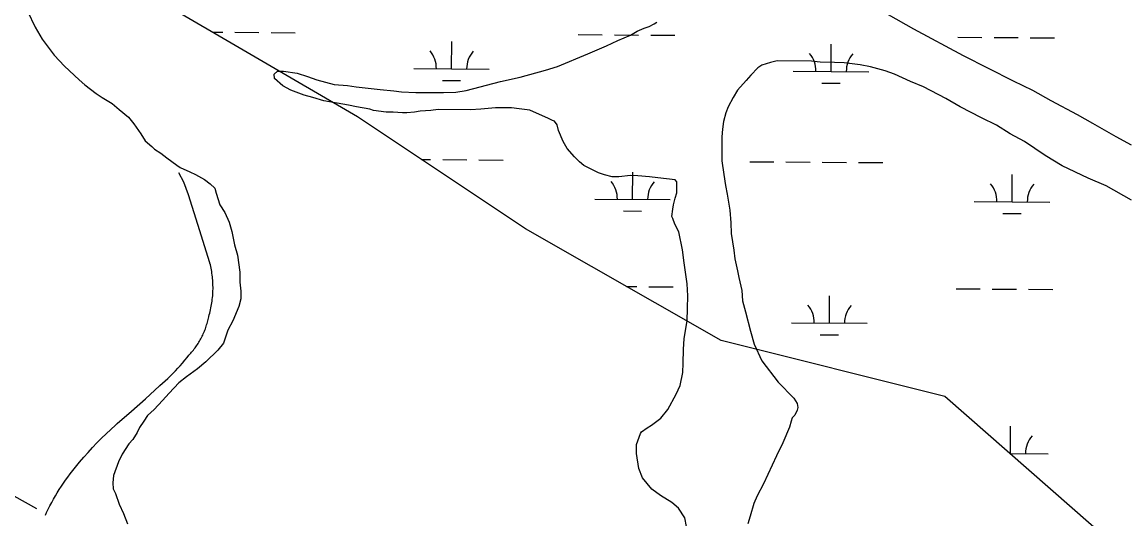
# Model space of a CAD drawing. Extents: x 3172231 to 3210228, y 940198 to 965780.
# Drawn here: x 3199464 to 3200922, y 946759 to 947416 of the extents above; entities that cross this region are included whole.
import ezdxf

# ---------------------------------------------------------------- set-up
doc = ezdxf.new("R2010")
doc.units = 0
for name, color, linetype in [('V-ROAD-CNTR', 7, 'Continuous'), ('V-SITE-VEGE', 7, 'Continuous'), ('V-WETL-SWMP', 7, 'Continuous')]:
    doc.layers.add(name, color=color, linetype=linetype)

msp = doc.modelspace()

# ---------------------------------------------------------------- linework, layer by layer
at = {"layer": 'V-ROAD-CNTR'}
for points in [[(3199483.06, 946772.332), (3199385.543, 946826.658), (3199228.76, 946915.512), (3199137.681, 946968.473), (3199035.521, 947022.836), (3198993.054, 947041.6), (3198943.959, 947059.703), (3198921.535, 947069.68), (3198896.532, 947083.87), (3198871.825, 947098.763), (3198852.553, 947111.959), (3198838.687, 947122.471), (3198801.475, 947157.702), (3198783.908, 947177.762), (3198773.232, 947193.144), (3198766.576, 947205.771), (3198757.997, 947224.352), (3198750.087, 947245.362), (3198742.773, 947270.18), (3198731.993, 947320.136), (3198717.416, 947401.442), (3198706.519, 947464.724), (3198700.712, 947492.665), (3198695.302, 947515.267)], [(3199711.77, 947097.808), (3199696.006, 947148.4), (3199683.704, 947187.789), (3199677.199, 947204.175), (3199670.558, 947216.678)], [(3199715.399, 947076.958), (3199715.167, 947079.253), (3199714.895, 947081.543), (3199714.581, 947083.829), (3199714.229, 947086.106), (3199713.838, 947088.379), (3199713.406, 947090.644), (3199712.935, 947092.903), (3199712.425, 947095.152), (3199711.876, 947097.39), (3199711.77, 947097.808)], [(3199494.409, 946764.003), (3199495.974, 946767.4), (3199498.141, 946771.894), (3199500.385, 946776.348), (3199502.708, 946780.764), (3199505.106, 946785.138), (3199507.58, 946789.468), (3199510.13, 946793.756), (3199512.753, 946797.997), (3199515.452, 946802.194), (3199518.221, 946806.343), (3199521.064, 946810.441), (3199523.978, 946814.49), (3199526.962, 946818.488), (3199528.887, 946820.992), (3199534.208, 946827.663), (3199539.645, 946834.237), (3199545.195, 946840.717), (3199550.858, 946847.096), (3199556.632, 946853.379), (3199562.513, 946859.558), (3199568.502, 946865.635), (3199574.595, 946871.605), (3199580.792, 946877.47), (3199587.089, 946883.225), (3199589.391, 946885.277), (3199589.391, 946885.277), (3199608.249, 946901.487), (3199626.821, 946918.02), (3199645.103, 946934.873), (3199645.611, 946935.351), (3199645.611, 946935.351), (3199649.181, 946938.431), (3199652.695, 946941.575), (3199656.152, 946944.778), (3199659.556, 946948.042), (3199662.9, 946951.364), (3199666.187, 946954.745), (3199669.415, 946958.182), (3199672.581, 946961.676), (3199675.686, 946965.223), (3199678.729, 946968.823), (3199681.709, 946972.479), (3199684.093, 946975.498), (3199685.318, 946976.821), (3199686.522, 946978.166), (3199687.701, 946979.532), (3199688.857, 946980.919), (3199689.987, 946982.324), (3199691.093, 946983.749), (3199692.174, 946985.193), (3199693.231, 946986.657), (3199694.261, 946988.138), (3199695.265, 946989.637), (3199696.244, 946991.155), (3199697.194, 946992.686), (3199698.12, 946994.237), (3199699.017, 946995.801), (3199699.887, 946997.383), (3199700.729, 946998.98), (3199701.542, 947000.59), (3199702.328, 947002.214), (3199703.086, 947003.852), (3199703.815, 947005.503), (3199704.516, 947007.166), (3199705.185, 947008.841), (3199705.826, 947010.527), (3199706.439, 947012.224), (3199707.02, 947013.932), (3199707.573, 947015.651), (3199708.095, 947017.377), (3199708.587, 947019.114), (3199709.05, 947020.859), (3199709.48, 947022.61), (3199709.881, 947024.369), (3199710.25, 947026.136), (3199710.379, 947026.784), (3199711.022, 947028.997), (3199711.626, 947031.224), (3199712.193, 947033.46), (3199712.72, 947035.705), (3199713.207, 947037.957), (3199713.656, 947040.221), (3199714.065, 947042.49), (3199714.434, 947044.767), (3199714.764, 947047.049), (3199715.055, 947049.336), (3199715.304, 947051.63), (3199715.513, 947053.926), (3199715.683, 947056.226), (3199715.812, 947058.528), (3199715.9, 947060.834), (3199715.95, 947063.138), (3199715.958, 947065.444), (3199715.927, 947067.75), (3199715.855, 947070.056), (3199715.743, 947072.36), (3199715.591, 947074.66), (3199715.399, 947076.958)]]:
    msp.add_lwpolyline(points, dxfattribs=at)
at = {"layer": 'V-SITE-VEGE'}
for p, q in [((3199470.917, 947430.383), (3199480.937, 947409.352)), ((3200608.785, 947426.023), (3200641.965, 947407.046)), ((3199480.937, 947409.352), (3199490.26, 947393.392)), ((3200276.637, 947403.847), (3200286.062, 947408.138)), ((3200286.062, 947408.138), (3200292.584, 947410.276)), ((3200292.584, 947410.276), (3200299.113, 947413.858)), ((3200299.113, 947413.858), (3200302.74, 947416.01)), ((3200641.965, 947407.046), (3200707.614, 947371.986)), ((3199490.26, 947393.392), (3199506.066, 947372.332)), ((3200236.029, 947384.52), (3200251.256, 947391.678)), ((3200251.256, 947391.678), (3200267.931, 947398.825)), ((3200267.931, 947398.825), (3200276.637, 947403.847)), ((3200211.377, 947373.797), (3200236.029, 947384.52)), ((3199506.066, 947372.332), (3199519.737, 947357.794)), ((3200171.509, 947357.362), (3200211.377, 947373.797)), ((3200452.933, 947362.439), (3200441.339, 947358.877)), ((3200461.622, 947364.562), (3200452.933, 947362.439)), ((3200507.196, 947364.329), (3200461.622, 947364.562)), ((3200518.761, 947362.826), (3200507.196, 947364.329)), ((3200537.572, 947362.727), (3200518.761, 947362.826)), ((3200550.587, 947361.939), (3200537.572, 947362.727)), ((3200571.555, 947359.661), (3200550.587, 947361.939)), ((3200707.614, 947371.986), (3200773.993, 947338.37)), ((3199519.737, 947357.794), (3199539.176, 947339.609)), ((3199796.737, 947346.976), (3199801.101, 947351.295)), ((3199797.433, 947341.186), (3199796.737, 947346.976)), ((3199801.101, 947351.295), (3199809.06, 947351.252)), ((3199809.06, 947351.252), (3199827.129, 947348.268)), ((3199827.129, 947348.268), (3199840.851, 947343.857)), ((3200122.244, 947343.144), (3200155.567, 947352.379)), ((3200155.567, 947352.379), (3200171.509, 947357.362)), ((3200426.806, 947345.932), (3200420.982, 947338.727)), ((3200436.258, 947355.287), (3200426.806, 947345.932)), ((3200441.339, 947358.877), (3200436.258, 947355.287)), ((3200585.283, 947356.698), (3200571.555, 947359.661)), ((3200604.788, 947351.535), (3200585.283, 947356.698)), ((3200617.063, 947347.132), (3200604.788, 947351.535)), ((3200637.994, 947337.621), (3200617.063, 947347.132)), ((3199539.176, 947339.609), (3199546.375, 947333.062)), ((3199546.375, 947333.062), (3199561.508, 947321.413)), ((3199808.237, 947331.727), (3199797.433, 947341.186)), ((3199819.056, 947325.886), (3199808.237, 947331.727)), ((3199840.851, 947343.857), (3199853.127, 947339.456)), ((3199853.127, 947339.456), (3199876.244, 947333.549)), ((3199876.244, 947333.549), (3199893.597, 947332.015)), ((3199893.597, 947332.015), (3199905.164, 947330.508)), ((3200050.539, 947325.427), (3200096.173, 947337.492)), ((3200096.173, 947337.492), (3200122.244, 947343.144)), ((3200420.982, 947338.727), (3200409.341, 947325.767)), ((3200655.318, 947330.297), (3200637.994, 947337.621)), ((3200773.993, 947338.37), (3200799.249, 947325.945)), ((3199561.508, 947321.413), (3199569.44, 947316.307)), ((3199836.384, 947319.285), (3199819.056, 947325.886)), ((3199847.943, 947316.336), (3199836.384, 947319.285)), ((3199905.164, 947330.508), (3199936.974, 947326.73)), ((3199936.974, 947326.73), (3199955.051, 947325.189)), ((3199955.051, 947325.189), (3199965.171, 947323.692)), ((3199965.171, 947323.692), (3199983.973, 947322.873)), ((3199983.973, 947322.873), (3200020.866, 947322.685)), ((3200020.866, 947322.685), (3200036.783, 947323.328)), ((3200036.783, 947323.328), (3200050.539, 947325.427)), ((3200409.341, 947325.767), (3200403.506, 947316.391)), ((3200684.897, 947314.956), (3200655.318, 947330.297)), ((3200799.249, 947325.945), (3200823.772, 947312.076)), ((3199569.44, 947316.307), (3199582.42, 947308.281)), ((3199582.42, 947308.281), (3199591.783, 947300.28)), ((3199862.39, 947311.918), (3199847.943, 947316.336)), ((3199894.912, 947305.967), (3199862.39, 947311.918)), ((3199905.752, 947303.741), (3199894.912, 947305.967)), ((3199923.097, 947300.759), (3199905.752, 947303.741)), ((3200089.488, 947302.803), (3200069.944, 947300.732)), ((3200110.464, 947302.696), (3200089.488, 947302.803)), ((3200120.583, 947301.197), (3200110.464, 947302.696)), ((3200396.934, 947304.128), (3200393.999, 947296.186)), ((3200403.506, 947316.391), (3200396.934, 947304.128)), ((3200703.651, 947304.009), (3200684.897, 947314.956)), ((3200731.786, 947289.399), (3200703.651, 947304.009)), ((3200823.772, 947312.076), (3200858.404, 947293.814)), ((3199591.783, 947300.28), (3199604.028, 947290.089)), ((3199604.028, 947290.089), (3199611.219, 947281.373)), ((3199928.153, 947299.286), (3199923.097, 947300.759)), ((3199944.781, 947297.032), (3199928.153, 947299.286)), ((3199954.183, 947296.982), (3199944.781, 947297.032)), ((3199966.475, 947296.198), (3199954.183, 947296.982)), ((3199972.265, 947296.167), (3199966.475, 947296.198)), ((3199982.394, 947296.839), (3199972.265, 947296.167)), ((3199989.636, 947298.248), (3199982.394, 947296.839)), ((3200004.107, 947298.897), (3199989.636, 947298.248)), ((3200013.518, 947300.296), (3200004.107, 947298.897)), ((3200056.196, 947300.079), (3200013.518, 947300.296)), ((3200069.944, 947300.732), (3200056.196, 947300.079)), ((3200135.044, 947299.678), (3200120.583, 947301.197)), ((3200159.583, 947288.7), (3200135.044, 947299.678)), ((3200164.632, 947285.782), (3200159.583, 947288.7)), ((3200393.999, 947296.186), (3200391.046, 947284.627)), ((3200751.994, 947279.89), (3200731.786, 947289.399)), ((3200858.404, 947293.814), (3200878.597, 947282.138)), ((3199611.219, 947281.373), (3199620.556, 947268.302)), ((3200167.521, 947285.043), (3200164.632, 947285.782)), ((3200171.113, 947279.961), (3200167.521, 947285.043)), ((3200172.522, 947272.72), (3200171.113, 947279.961)), ((3200389.549, 947274.506), (3200388.773, 947264.382)), ((3200391.046, 947284.627), (3200389.549, 947274.506)), ((3200770.018, 947268.224), (3200751.994, 947279.89)), ((3200878.597, 947282.138), (3200909.614, 947264.618)), ((3199620.556, 947268.302), (3199626.294, 947258.871)), ((3199626.294, 947258.871), (3199634.937, 947251.593)), ((3200178.959, 947258.22), (3200172.522, 947272.72)), ((3200388.773, 947264.382), (3200388.611, 947232.554)), ((3200788.776, 947258.001), (3200770.018, 947268.224)), ((3200909.614, 947264.618), (3200929.813, 947253.663)), ((3199634.937, 947251.593), (3199638.535, 947247.957)), ((3199638.535, 947247.957), (3199647.19, 947242.85)), ((3200183.975, 947248.789), (3200178.959, 947258.22)), ((3200194.047, 947237.887), (3200183.975, 947248.789)), ((3200816.17, 947239.778), (3200788.776, 947258.001)), ((3199647.19, 947242.85), (3199655.114, 947236.298)), ((3199655.114, 947236.298), (3199668.088, 947226.826)), ((3200200.525, 947231.344), (3200194.047, 947237.887)), ((3200206.286, 947226.251), (3200200.525, 947231.344)), ((3200388.611, 947232.554), (3200391.413, 947214.454)), ((3200838.526, 947225.917), (3200816.17, 947239.778)), ((3199668.088, 947226.826), (3199672.411, 947223.912)), ((3199672.411, 947223.912), (3199685.404, 947218.059)), ((3199685.404, 947218.059), (3199692.619, 947214.405)), ((3200214.224, 947222.595), (3200206.286, 947226.251)), ((3200225.768, 947216.748), (3200214.224, 947222.595)), ((3200233.711, 947213.813), (3200225.768, 947216.748)), ((3200873.166, 947209.828), (3200838.526, 947225.917)), ((3199692.619, 947214.405), (3199704.882, 947207.831)), ((3199704.882, 947207.831), (3199712.087, 947202.008)), ((3199712.087, 947202.008), (3199718.569, 947196.186)), ((3200243.826, 947211.591), (3200233.711, 947213.813)), ((3200252.507, 947211.548), (3200243.826, 947211.591)), ((3200267.705, 947212.918), (3200252.507, 947211.548)), ((3200277.833, 947212.865), (3200267.705, 947212.918)), ((3200293.014, 947211.341), (3200277.833, 947212.865)), ((3200303.859, 947209.84), (3200293.014, 947211.341)), ((3200326.995, 947207.55), (3200303.859, 947209.84)), ((3200329.151, 947204.646), (3200326.995, 947207.55)), ((3200329.078, 947190.177), (3200329.151, 947204.646)), ((3200391.413, 947214.454), (3200393.506, 947199.977)), ((3200896.984, 947199.577), (3200873.166, 947209.828)), ((3199718.569, 947196.186), (3199719.982, 947189.669)), ((3199719.982, 947189.669), (3199724.967, 947174.453)), ((3200326.87, 947182.956), (3200329.078, 947190.177)), ((3200393.506, 947199.977), (3200395.619, 947188.391)), ((3200395.619, 947188.391), (3200397.723, 947175.36)), ((3200930.164, 947180.601), (3200896.984, 947199.577)), ((3199724.967, 947174.453), (3199731.426, 947164.292)), ((3200323.902, 947168.503), (3200324.654, 947174.287)), ((3200324.654, 947174.287), (3200326.87, 947182.956)), ((3200397.723, 947175.36), (3200399.13, 947167.395)), ((3199731.426, 947164.292), (3199737.146, 947151.243)), ((3200322.407, 947159.107), (3200323.902, 947168.503)), ((3200323.841, 947156.207), (3200322.407, 947159.107)), ((3200399.13, 947167.395), (3200400.491, 947150.751)), ((3199737.146, 947151.243), (3199740.702, 947138.928)), ((3200326.696, 947148.957), (3200323.841, 947156.207)), ((3200331.707, 947138.803), (3200326.696, 947148.957)), ((3200400.491, 947150.751), (3200401.141, 947136.28)), ((3199740.702, 947138.928), (3199744.228, 947121.545)), ((3200336.649, 947114.907), (3200331.707, 947138.803)), ((3200401.141, 947136.28), (3200404.647, 947114.561)), ((3199744.228, 947121.545), (3199748.498, 947107.782)), ((3200338.732, 947097.536), (3200336.649, 947114.907)), ((3200404.647, 947114.561), (3200406.033, 947102.979)), ((3199748.498, 947107.782), (3199751.278, 947085.342)), ((3200406.033, 947102.979), (3200409.57, 947087.046)), ((3199751.278, 947085.342), (3199751.212, 947072.321)), ((3200342.93, 947070.025), (3200338.732, 947097.536)), ((3200409.57, 947087.046), (3200410.973, 947078.358)), ((3199751.212, 947072.321), (3199752.596, 947060.016)), ((3200343.573, 947054.108), (3200342.93, 947070.025)), ((3200410.973, 947078.358), (3200415.225, 947060.977)), ((3199752.596, 947060.016), (3199752.543, 947049.889)), ((3200415.225, 947060.977), (3200415.876, 947047.229)), ((3199750.321, 947039.772), (3199742.268, 947021.006)), ((3199752.543, 947049.889), (3199750.321, 947039.772)), ((3200343.489, 947037.47), (3200343.573, 947054.108)), ((3200415.876, 947047.229), (3200420.144, 947032.737)), ((3200342.681, 947020.836), (3200343.489, 947037.47)), ((3200420.144, 947032.737), (3200426.526, 947007.387)), ((3199742.268, 947021.006), (3199735.694, 947008.743)), ((3200338.945, 946997.706), (3200342.681, 947020.836)), ((3199735.694, 947008.743), (3199729.823, 946991.411)), ((3200338.148, 946983.243), (3200338.945, 946997.706)), ((3200426.526, 947007.387), (3200431.5, 946989.999)), ((3199722.54, 946982.043), (3199706.547, 946966.935)), ((3199729.823, 946991.411), (3199722.54, 946982.043)), ((3200337.333, 946965.161), (3200338.148, 946983.243)), ((3200431.5, 946989.999), (3200441.517, 946968.248)), ((3199706.547, 946966.935), (3199695.65, 946957.586)), ((3200441.517, 946968.248), (3200463.072, 946939.926)), ((3199695.65, 946957.586), (3199681.125, 946946.809)), ((3200333.565, 946935.523), (3200337.27, 946952.865)), ((3200337.27, 946952.865), (3200337.333, 946965.161)), ((3199670.957, 946938.904), (3199657.866, 946925.227)), ((3199681.125, 946946.809), (3199670.957, 946938.904)), ((3200463.072, 946939.926), (3200483.943, 946918.842)), ((3199657.866, 946925.227), (3199649.14, 946915.868)), ((3200317.488, 946903.777), (3200328.443, 946923.974)), ((3200328.443, 946923.974), (3200333.565, 946935.523)), ((3199649.14, 946915.868), (3199638.226, 946903.625)), ((3200483.943, 946918.842), (3200488.246, 946911.586)), ((3200488.246, 946911.586), (3200488.945, 946906.519)), ((3199629.503, 946895.712), (3199624.404, 946888.505)), ((3199638.226, 946903.625), (3199629.503, 946895.712)), ((3200308.024, 946892.25), (3200317.488, 946903.777)), ((3200485.277, 946896.41), (3200481.641, 946892.812)), ((3200488.203, 946902.904), (3200485.277, 946896.41)), ((3200488.945, 946906.519), (3200488.203, 946902.904)), ((3199618.573, 946879.854), (3199615.647, 946873.358)), ((3199624.404, 946888.505), (3199618.573, 946879.854)), ((3200282.615, 946874.296), (3200289.875, 946879.321)), ((3200289.875, 946879.321), (3200295.681, 946882.91)), ((3200295.681, 946882.91), (3200308.024, 946892.25)), ((3200477.961, 946880.532), (3200469.173, 946859.597)), ((3200480.173, 946888.478), (3200477.961, 946880.532)), ((3200481.641, 946892.812), (3200480.173, 946888.478)), ((3199615.647, 946873.358), (3199609.812, 946863.984)), ((3200276.02, 946857.69), (3200281.157, 946872.133)), ((3200281.157, 946872.133), (3200282.615, 946874.296)), ((3199604.719, 946858.223), (3199595.967, 946844.524)), ((3199609.812, 946863.984), (3199604.719, 946858.223)), ((3200275.957, 946845.392), (3200276.02, 946857.69)), ((3200469.173, 946859.597), (3200461.129, 946842.275)), ((3199595.967, 946844.524), (3199590.852, 946834.421)), ((3200278.75, 946825.844), (3200275.957, 946845.392)), ((3200461.129, 946842.275), (3200443.579, 946805.475)), ((3199590.852, 946834.421), (3199584.249, 946816.37)), ((3200283.751, 946813.523), (3200278.75, 946825.844)), ((3199584.249, 946816.37), (3199583.479, 946806.968)), ((3199583.479, 946806.968), (3199584.161, 946799.009)), ((3200295.972, 946798.272), (3200283.751, 946813.523)), ((3199584.161, 946799.009), (3199587.022, 946792.484)), ((3199587.022, 946792.484), (3199592.015, 946778.716)), ((3200307.504, 946790.256), (3200295.972, 946798.272)), ((3200443.579, 946805.475), (3200435.541, 946789.601)), ((3199592.015, 946778.716), (3199597.739, 946766.389)), ((3200322.647, 946780.774), (3200307.504, 946790.256)), ((3200331.292, 946773.495), (3200322.647, 946780.774)), ((3200431.148, 946779.496), (3200426.001, 946762.884)), ((3200435.541, 946789.601), (3200431.148, 946779.496)), ((3199597.739, 946766.389), (3199602.732, 946752.618)), ((3200339.905, 946760.431), (3200331.292, 946773.495)), ((3200426.001, 946762.884), (3200423.054, 946752.771)), ((3200342.017, 946748.845), (3200339.905, 946760.431))]:
    msp.add_line(p, q, dxfattribs=at)
at = {"layer": 'V-WETL-SWMP'}
for p, q in [((3199907.179, 947290.661), (3199463.613, 947549.515)), ((3199715.204, 947402.693), (3199728.735, 947402.601)), ((3199744.735, 947402.492), (3199776.734, 947402.274)), ((3199792.734, 947402.165), (3199824.733, 947401.947)), ((3200031.256, 947354.11), (3200031.501, 947390.109)), ((3200198.632, 947399.402), (3200230.632, 947399.184)), ((3200246.631, 947399.075), (3200278.631, 947398.857)), ((3200294.63, 947398.749), (3200326.63, 947398.531)), ((3200700.529, 947395.986), (3200732.528, 947395.768)), ((3200748.528, 947395.659), (3200780.527, 947395.441)), ((3200796.527, 947395.332), (3200828.526, 947395.114)), ((3200533.153, 947350.694), (3200533.398, 947386.693)), ((3199981.257, 947354.451), (3200081.255, 947353.77)), ((3200483.154, 947351.034), (3200583.152, 947350.353)), ((3200019.152, 947338.761), (3200043.151, 947338.598)), ((3200521.048, 947335.345), (3200545.047, 947335.181)), ((3200128.962, 947142.745), (3199907.179, 947290.661)), ((3199991.677, 947234.306), (3200003.596, 947234.225)), ((3200019.595, 947234.116), (3200051.595, 947233.898)), ((3200067.594, 947233.789), (3200099.593, 947233.571)), ((3200425.494, 947231.353), (3200457.493, 947231.135)), ((3200473.493, 947231.026), (3200505.492, 947230.808)), ((3200521.492, 947230.699), (3200553.491, 947230.482)), ((3200569.491, 947230.373), (3200601.49, 947230.155)), ((3200270.56, 947181.664), (3200270.805, 947217.664)), ((3200772.456, 947178.248), (3200772.701, 947214.247)), ((3200220.561, 947182.005), (3200320.559, 947181.324)), ((3200722.458, 947178.588), (3200822.455, 947177.908)), ((3200258.455, 947166.315), (3200282.455, 947166.152)), ((3200760.352, 947162.899), (3200784.351, 947162.736)), ((3200387.709, 946994.829), (3200128.962, 947142.745)), ((3200262.716, 947066.283), (3200276.366, 947066.19)), ((3200292.366, 947066.081), (3200324.365, 947065.863)), ((3200698.264, 947063.318), (3200730.264, 947063.1)), ((3200746.263, 947062.992), (3200778.262, 947062.774)), ((3200794.262, 947062.665), (3200826.261, 947062.447)), ((3200530.888, 947018.027), (3200531.133, 947054.026)), ((3200480.889, 947018.367), (3200580.887, 947017.686)), ((3200518.783, 947002.678), (3200542.783, 947002.514)), ((3200683.419, 946920.871), (3200387.709, 946994.829)), ((3200979.13, 946662.018), (3200683.419, 946920.871)), ((3200770.192, 946845.581), (3200770.437, 946881.58)), ((3200769.424, 946845.586), (3200820.191, 946845.24))]:
    msp.add_line(p, q, dxfattribs=at)
for centre, start, end in [((3199976.018, 947354.961), 358.838165, 40.381824), ((3200086.501, 947354.209), 138.838162, 180.381821), ((3200477.914, 947351.545), 358.838165, 40.381824), ((3200588.398, 947350.793), 138.838162, 180.381821), ((3200215.322, 947182.515), 358.838165, 40.381824), ((3200325.805, 947181.763), 138.838162, 180.381821), ((3200717.218, 947179.099), 358.838165, 40.381824), ((3200827.701, 947178.347), 138.838162, 180.381821), ((3200475.65, 947018.877), 358.838165, 40.381824), ((3200586.133, 947018.125), 138.838162, 180.381821), ((3200825.437, 946845.679), 138.838162, 180.381821)]:
    msp.add_arc(centre, 35.246, start, end, dxfattribs=at)

doc.saveas('drawing.dxf')
